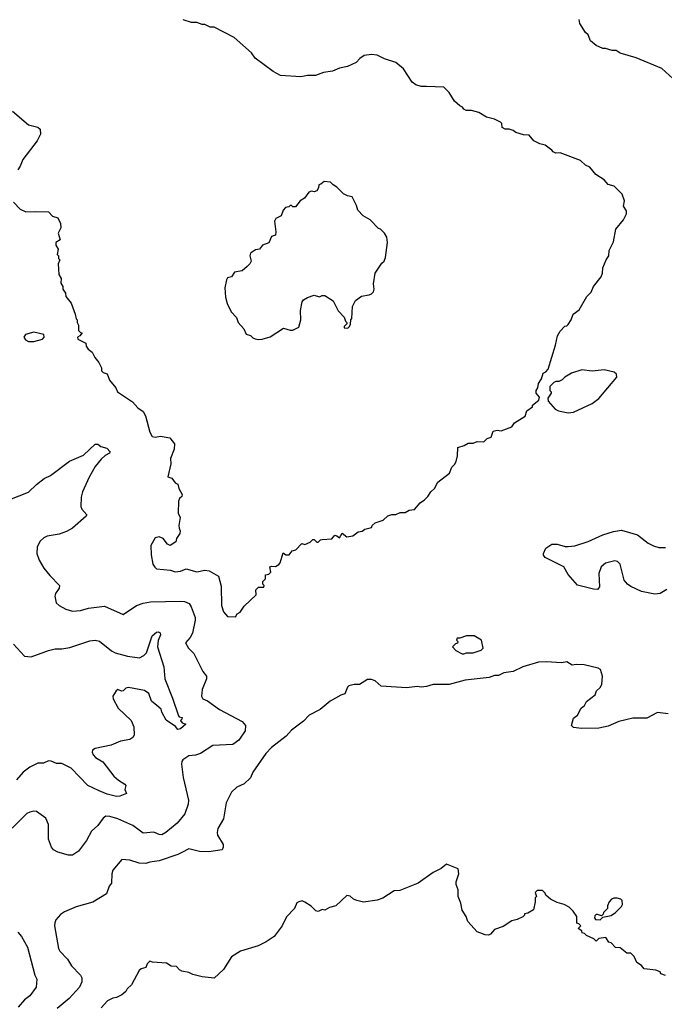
# Model space of a CAD drawing. Extents: x 1678431 to 1860718, y 384618 to 522882.
# Tile 421 of 473: x 1807350 to 1812176, y 480197 to 487573. Entities that reach past the tile are written whole.
import ezdxf

# ---------------------------------------------------------------- set-up
doc = ezdxf.new("R2010")
doc.units = 0

msp = doc.modelspace()

# ---------------------------------------------------------------- linework, layer by layer
at = {"layer": '0CON10XD'}
for points in [[(1811703.3, 485646.7), (1811713.3, 485675), (1811716.7, 485715), (1811740, 485775), (1811760, 485805), (1811762.5, 485845), (1811795, 485910), (1811813.8, 486005), (1811870, 486075), (1811891.7, 486118.3), (1811891.7, 486141.7), (1811870, 486175), (1811877.5, 486215), (1811860, 486265), (1811800, 486325), (1811755, 486337.5), (1811725, 486372.5), (1811663.6, 486413.6), (1811619.3, 486469.3), (1811585, 486482.5), (1811548.3, 486518.3), (1811395, 486576.7), (1811365, 486572.5), (1811345, 486582.5), (1811335, 486596.7), (1811285, 486632.5), (1811245, 486642.5), (1811200, 486665), (1811165, 486707.5), (1811120.7, 486710.7), (1811065, 486727.5), (1811045, 486742.5), (1811015, 486753.3), (1810983.6, 486753.6), (1810962.5, 486765), (1810960, 486795), (1810950, 486805), (1810905, 486827.5), (1810845, 486842.5), (1810787, 486877), (1810733, 486893), (1810693.6, 486893.6), (1810675, 486902.5), (1810665, 486917.5), (1810645, 486927.5), (1810605, 486962.5), (1810565, 487027.5), (1810525, 487067.5), (1810395, 487073.3), (1810355, 487073.3), (1810316.4, 487086.4), (1810287.5, 487105), (1810223.3, 487205), (1810165, 487253.3), (1810080.5, 487280.5), (1810025, 487306.7), (1809985, 487312.5), (1809930, 487305), (1809897, 487283), (1809868.3, 487251.7), (1809805, 487222.5), (1809745, 487210), (1809693, 487187), (1809625, 487178.8), (1809565, 487156.2), (1809505, 487156), (1809455, 487144.2), (1809302.5, 487155), (1809248.8, 487185), (1809113.8, 487285), (1809085, 487326), (1808955, 487438.8), (1808806.4, 487516.4), (1808777, 487517), (1808735, 487537.5), (1808715, 487537.5), (1808675, 487552.5), (1808635, 487553.3), (1808575, 487573.3)], [(1812295, 487083.3), (1812158.3, 487208.3), (1811965, 487286.7), (1811845, 487323.3), (1811815, 487342.5), (1811785, 487342.5), (1811736.4, 487356.4), (1811715, 487356.7), (1811665, 487380), (1811622.5, 487415), (1811605, 487460), (1811587, 487477), (1811543.3, 487545), (1811537.5, 487575)], [(1807297.2, 486887.2), (1807414.6, 486784.6), (1807485, 486769.2), (1807503, 486753), (1807505.8, 486715), (1807481.4, 486665), (1807372.5, 486525), (1807354.3, 486475), (1807335, 486448)], [(1809137, 485177), (1809165, 485180), (1809225, 485196.7), (1809325, 485262.5), (1809375, 485247.5), (1809395, 485247.5), (1809439.3, 485270.7), (1809453.8, 485325), (1809452, 485395), (1809465, 485460), (1809475.5, 485474.5), (1809505, 485492), (1809555, 485508.8), (1809595, 485497.5), (1809615, 485507.5), (1809635, 485507.5), (1809695.9, 485465.9), (1809735, 485392.5), (1809780, 485345), (1809790, 485315), (1809800, 485305), (1809800, 485295), (1809780, 485275), (1809780, 485265), (1809807, 485263), (1809820, 485275), (1809827, 485293), (1809830, 485325), (1809837.5, 485335), (1809842.5, 485425), (1809865, 485470), (1809908.3, 485501.7), (1809967, 485513), (1809985, 485520), (1809997.5, 485535), (1810002.5, 485555), (1809997.5, 485595), (1810010, 485675), (1810060.7, 485749.3), (1810077.5, 485765), (1810089.3, 485790.7), (1810102.5, 485905), (1810097.5, 485945), (1810080, 485975), (1810050, 486005), (1810035, 486010), (1809973, 486073), (1809922.5, 486105), (1809882.5, 486145), (1809871.7, 486181.7), (1809840, 486245), (1809805, 486252.5), (1809775, 486267.5), (1809725, 486317.5), (1809697.5, 486335), (1809677, 486357), (1809628.3, 486361.7), (1809605, 486340), (1809590, 486335), (1809587, 486313), (1809575, 486290), (1809555, 486282.5), (1809535, 486287.5), (1809515, 486280), (1809483, 486237), (1809450, 486215), (1809415, 486170), (1809395, 486170), (1809385, 486180), (1809375, 486180), (1809365, 486170), (1809340, 486165), (1809322.5, 486145), (1809306.4, 486103.6), (1809267, 486083), (1809256.7, 486065), (1809268, 485985), (1809265, 485960), (1809235, 485950), (1809215, 485902.5), (1809167, 485883), (1809146.1, 485853.9), (1809115, 485850), (1809077, 485823), (1809072.5, 485805), (1809082.5, 485765), (1809072.5, 485745), (1809052.5, 485725), (1809015, 485692.5), (1808959.3, 485680.7), (1808935, 485647.5), (1808905, 485640), (1808897.5, 485625), (1808886.2, 485565), (1808891.2, 485495), (1808903, 485447), (1808932.5, 485385), (1808973, 485343), (1808986.7, 485305), (1809028.3, 485258.3), (1809045, 485217.5), (1809077, 485207), (1809095, 485190), (1809113, 485183), (1809137, 485177)], [(1807302.5, 486205), (1807353.9, 486153.9), (1807395, 486132.5), (1807465, 486136.7), (1807565, 486132.5), (1807595, 486102.5), (1807635, 486090), (1807656.4, 486046.4), (1807657.5, 486015), (1807636.7, 485975), (1807652.5, 485925), (1807620, 485905), (1807620, 485885), (1807637.5, 485855), (1807630, 485815), (1807640, 485805), (1807640, 485785), (1807650, 485775), (1807637.5, 485745), (1807642.5, 485665), (1807660, 485635), (1807658.3, 485598.3), (1807672.5, 485575), (1807672.5, 485555), (1807692.5, 485525), (1807695, 485500), (1807735, 485450), (1807766.4, 485366.4), (1807773, 485333), (1807780, 485325), (1807780, 485305), (1807790, 485285), (1807790, 485245), (1807805, 485230), (1807817, 485227), (1807800, 485205), (1807782.5, 485195), (1807785, 485180), (1807845, 485150), (1807848.3, 485128.3), (1807862.5, 485105), (1807893, 485083), (1807913, 485043), (1807942.5, 485005), (1807962.5, 484965), (1807963, 484943), (1807975, 484930), (1808005, 484920), (1808021.7, 484871.7), (1808070, 484815), (1808082.5, 484785), (1808195, 484710), (1808235, 484666.2), (1808275, 484638.8), (1808292, 484605), (1808325, 484482.5), (1808341.7, 484451.7), (1808365, 484446), (1808405, 484454), (1808475, 484441.2), (1808510, 484395), (1808506, 484355), (1808478, 484285), (1808481.2, 484245), (1808458.3, 484148.3), (1808488.3, 484138.3), (1808515, 484102.5), (1808535, 484092.5), (1808542.3, 484062.3), (1808566.7, 484015), (1808565, 484000), (1808547.5, 483985), (1808540, 483965), (1808537, 483877), (1808552.5, 483845), (1808542.5, 483785), (1808543.6, 483763.6), (1808552.5, 483745), (1808550, 483725), (1808523, 483687), (1808518.3, 483661.7), (1808476.4, 483633.6), (1808457.5, 483645), (1808425, 483687.5), (1808395, 483700), (1808365, 483692.5), (1808332.5, 483635), (1808333.8, 483565), (1808347.5, 483495), (1808360.7, 483470.7), (1808375, 483460), (1808478.3, 483448.3), (1808515, 483436.7), (1808555, 483440.8), (1808595, 483458.9), (1808675, 483436.2), (1808735, 483448), (1808767.5, 483445), (1808837.5, 483405), (1808858.3, 483328.3), (1808862, 483185), (1808875, 483137.5), (1808905, 483102.5), (1808965, 483100), (1808977, 483123), (1809000, 483135), (1809030.7, 483179.3), (1809120, 483265), (1809118.3, 483301.7), (1809127, 483313), (1809138.3, 483321.7), (1809178.3, 483321.7), (1809180, 483335), (1809170, 483345), (1809170, 483365), (1809190, 483385), (1809190, 483415), (1809215, 483420), (1809230, 483435), (1809222.5, 483475), (1809235, 483480), (1809265, 483476.7), (1809289.5, 483490.5), (1809300, 483505), (1809321.7, 483578.3), (1809343, 483563), (1809367, 483563), (1809390, 483595), (1809418.3, 483601.7), (1809461.7, 483648.3), (1809485, 483642.5), (1809525, 483660), (1809545, 483680), (1809555, 483680), (1809575, 483660), (1809585, 483660), (1809603, 483677), (1809615, 483680), (1809687, 483683), (1809708.3, 483711.7), (1809725, 483707.5), (1809745, 483692.5), (1809765, 483727.5), (1809798.3, 483698.3), (1809845, 483707.5), (1809885, 483737.5), (1809915, 483742.5), (1809933, 483757), (1809985, 483770), (1809990, 483785), (1810010, 483805), (1810070, 483825), (1810105, 483857.5), (1810135, 483867.5), (1810165, 483867.5), (1810198.3, 483881.7), (1810235, 483882.5), (1810265, 483897.5), (1810306.7, 483903.3), (1810347, 483953), (1810380, 483975), (1810405, 484000), (1810427.5, 484035), (1810455, 484060), (1810480.7, 484109.3), (1810567.5, 484175), (1810585, 484220), (1810605, 484240), (1810617, 484263), (1810627.5, 484305), (1810630.7, 484369.3), (1810677, 484383), (1810708.3, 484401.7), (1810745, 484400), (1810775, 484412.5), (1810825, 484410), (1810850, 484435), (1810880, 484445), (1810895, 484490), (1810925, 484497.5), (1810955, 484492.5), (1811035, 484522.5), (1811055, 484552.5), (1811135, 484602.5), (1811147, 484643), (1811188.3, 484671.7), (1811190, 484685), (1811236.4, 484723.6), (1811242.5, 484745), (1811217.5, 484775), (1811217.5, 484795), (1811230, 484815), (1811233, 484847), (1811257, 484883), (1811270, 484925), (1811290, 484935), (1811307.5, 484955), (1811362.5, 485135), (1811377.5, 485205), (1811395, 485240), (1811431.7, 485278.3), (1811445, 485280), (1811455, 485290), (1811477.5, 485325), (1811493.6, 485366.4), (1811539.3, 485400.7), (1811595, 485500), (1811628.8, 485531.2), (1811646.7, 485575), (1811703.3, 485646.7)], [(1807415, 485162.5), (1807455, 485163.3), (1807520.7, 485179.3), (1807532.5, 485195), (1807530, 485215), (1807455, 485232.5), (1807394.2, 485215.8), (1807380, 485195), (1807392.5, 485175), (1807415, 485162.5)], [(1811455, 484627.5), (1811495, 484633.3), (1811635, 484697.5), (1811685.9, 484734.1), (1811820, 484895), (1811818.3, 484918.3), (1811801.7, 484931.7), (1811725, 484950), (1811635, 484941.2), (1811559.3, 484950.7), (1811480, 484925), (1811430, 484895), (1811410, 484875), (1811387, 484863), (1811365, 484862.5), (1811350, 484855), (1811320, 484825), (1811320, 484795), (1811330, 484785), (1811330, 484775), (1811303, 484737), (1811307.5, 484715), (1811360, 484655), (1811385, 484642.5), (1811455, 484627.5)], [(1807275, 483979.6), (1807415, 484033.5), (1807475, 484090.6), (1807532.9, 484135), (1807580.8, 484159.1), (1807723.3, 484266.7), (1807828.1, 484311.9), (1807915, 484393.3), (1807935, 484392.5), (1807956.2, 484376.2), (1808002.7, 484362.7), (1808027.5, 484335), (1808022.5, 484325), (1807990.6, 484309.4), (1807960, 484280), (1807915.7, 484225), (1807870.6, 484145), (1807820.6, 484035), (1807810.6, 483995), (1807807.1, 483925), (1807815.8, 483905), (1807853.3, 483865), (1807848.8, 483855), (1807745.6, 483764.4), (1807701.2, 483738.8), (1807645, 483719.4), (1807556.6, 483703.4), (1807529.6, 483690.4), (1807503.7, 483666.3), (1807480, 483625), (1807477.5, 483575), (1807494.5, 483524.5), (1807530.8, 483465), (1807575, 483410), (1807646.7, 483335), (1807646.2, 483315), (1807618.8, 483275), (1807614, 483255), (1807624, 483205), (1807644.5, 483184.5), (1807695, 483157.5), (1807745, 483142.5), (1807805, 483147.1), (1807865, 483165.6), (1807985, 483180), (1808125, 483118), (1808225.5, 483184.5), (1808275, 483203.1), (1808329.1, 483210.9), (1808555, 483217.8), (1808584.5, 483214.5), (1808618.7, 483198.7), (1808634.4, 483175), (1808662.7, 483095), (1808663.6, 483075), (1808643.3, 482976.7), (1808625.4, 482944.6), (1808590, 482905), (1808613.8, 482865), (1808652.9, 482825), (1808720.2, 482690.2), (1808748.8, 482655), (1808749.2, 482635), (1808716.7, 482555), (1808710, 482505), (1808722, 482485), (1808755, 482469.4), (1808845, 482404.4), (1809016.2, 482315), (1809040.8, 482285), (1809036.9, 482245), (1808990, 482175), (1808945, 482142.9), (1808795, 482135.8), (1808703, 482077), (1808665, 482062.2), (1808615, 482057.1), (1808572.3, 482027.7), (1808563.8, 482015), (1808562, 481995), (1808574, 481895), (1808614.3, 481725), (1808610.8, 481695), (1808587.5, 481625), (1808529.2, 481555), (1808445, 481484.4), (1808415, 481466.9), (1808395, 481468.6), (1808355, 481487.5), (1808275, 481480), (1808245, 481501.4), (1808195.9, 481535.9), (1808085, 481586.4), (1808025, 481603.5), (1807994.5, 481605.5), (1807975, 481592), (1807935, 481537.5), (1807886.3, 481493.7), (1807850, 481425), (1807790.8, 481345), (1807745.4, 481314.6), (1807715, 481313.6), (1807635, 481336.7), (1807604.2, 481355), (1807586.9, 481375), (1807564.4, 481435), (1807564.4, 481545), (1807545, 481592), (1807475, 481642), (1807455, 481644), (1807425, 481636), (1807403.2, 481626.8), (1807292.7, 481517.3)], [(1812195.8, 483304.2), (1812145, 483274.6), (1812105, 483270), (1812005, 483289.4), (1811926.2, 483326.2), (1811900.6, 483345), (1811875.6, 483375), (1811844.4, 483495), (1811825, 483513.1), (1811805, 483518.9), (1811735, 483502.5), (1811703.3, 483475), (1811685.6, 483425), (1811690.8, 483325), (1811675.7, 483304.3), (1811645, 483305.8), (1811527.2, 483337.2), (1811455, 483418), (1811422.9, 483475), (1811284.5, 483544.5), (1811272.7, 483562.7), (1811272, 483575), (1811290, 483615), (1811335, 483644.2), (1811375, 483644.4), (1811434.1, 483625.9), (1811455.7, 483625.7), (1811505, 483631.5), (1811605.4, 483664.6), (1811715, 483713.1), (1811795, 483737.8), (1811855, 483748.9), (1811974.3, 483714.3), (1812055, 483650.8), (1812095, 483631.4), (1812135, 483620), (1812185, 483618.9)], [(1807304.4, 482894.4), (1807385.9, 482805.9), (1807435, 482799.2), (1807565, 482848.1), (1807615, 482860.8), (1807665, 482859.5), (1807725, 482868.9), (1807875, 482920.8), (1807914.2, 482925.8), (1807947.6, 482917.6), (1808038, 482845), (1808065, 482830), (1808155.9, 482804.1), (1808247.3, 482792.7), (1808280.3, 482809.7), (1808299.4, 482830.6), (1808342.8, 482957.2), (1808375, 482985.6), (1808387.6, 482987.6), (1808400.6, 482980.6), (1808403.1, 482965), (1808387.1, 482922.9), (1808380.9, 482875), (1808429.5, 482725), (1808435.8, 482635), (1808495, 482490), (1808538.3, 482358.3), (1808545, 482350), (1808566.2, 482345), (1808565, 482332.5), (1808553, 482323), (1808566.4, 482306.4), (1808592.5, 482295), (1808555, 482260), (1808535, 482256.7), (1808517.5, 482277.5), (1808447.5, 482325), (1808414, 482385), (1808408.3, 482408.3), (1808377.5, 482435), (1808337.5, 482467.5), (1808316, 482525), (1808285, 482546.7), (1808165, 482569.5), (1808144.2, 482565), (1808125, 482544.3), (1808112.8, 482542.8), (1808085, 482555.7), (1808071.2, 482545), (1808046.7, 482505), (1808050, 482485), (1808086, 482415), (1808185, 482323.3), (1808205.5, 482275.5), (1808206.4, 482213.6), (1808196, 482195), (1808175, 482181.1), (1808105, 482168.9), (1808035, 482138.1), (1807915, 482112), (1807895, 482100), (1807892, 482085), (1807899.2, 482065), (1807917.5, 482045), (1807972.2, 482012.2), (1808055, 481906), (1808088.8, 481875), (1808136.7, 481845), (1808143.3, 481835), (1808137.5, 481805), (1808150, 481775), (1808100, 481755), (1808075.7, 481754.3), (1808005, 481771.2), (1807944, 481795), (1807860.8, 481835), (1807735, 481966.2), (1807665, 482000), (1807625, 482001.2), (1807585, 482018.8), (1807565, 482020), (1807527.1, 482002.9), (1807485, 482004), (1807425, 481974), (1807376.2, 481935), (1807325, 481878)], [(1810663, 482823), (1810675, 482823.3), (1810695, 482830), (1810745, 482830), (1810805, 482850), (1810820, 482865), (1810807.5, 482925), (1810753.6, 482956.4), (1810693.9, 482956.1), (1810645, 482940), (1810625, 482940), (1810620, 482925), (1810630, 482915), (1810628.3, 482901.7), (1810611.7, 482898.3), (1810590, 482875), (1810615, 482847.5), (1810663, 482823)], [(1812205, 482372.5), (1812125, 482382.5), (1812045, 482340), (1811940.7, 482339.3), (1811835, 482316.2), (1811755, 482280), (1811685, 482266.7), (1811555, 482262.5), (1811515, 482267.5), (1811495, 482270), (1811480, 482285), (1811495, 482340), (1811526.4, 482363.6), (1811552.5, 482415), (1811577.5, 482435), (1811593.6, 482466.4), (1811657.5, 482515), (1811667.5, 482545), (1811695, 482570), (1811707, 482593), (1811712.5, 482655), (1811697.5, 482705), (1811680, 482715), (1811575, 482740), (1811515, 482743.3), (1811485, 482737.5), (1811445, 482763.3), (1811405, 482753.8), (1811295, 482763.3), (1811235, 482760), (1811116.1, 482723.9), (1811045, 482690), (1810975, 482680), (1810935, 482661.2), (1810905, 482661.2), (1810865, 482646.2), (1810685, 482626), (1810565, 482593.3), (1810445, 482593.3), (1810395, 482577.5), (1810355, 482573.3), (1810325, 482576.7), (1810245, 482567.5), (1810055, 482580), (1810010.7, 482620.7), (1809985, 482630), (1809955, 482630), (1809895, 482592.5), (1809855, 482592.5), (1809815, 482583.3), (1809805, 482572.5), (1809785, 482522.5), (1809755, 482513.3), (1809715, 482490), (1809675, 482466.7), (1809600, 482405), (1809515.9, 482364.1), (1809475, 482318.8), (1809385, 482250), (1809345, 482206.7), (1809235, 482120.8), (1809192.5, 482075), (1809096.2, 481935), (1809076.8, 481893.2), (1809030.5, 481849.5), (1808975, 481823.8), (1808936.7, 481785), (1808896.2, 481705), (1808875, 481587.5), (1808834.2, 481515), (1808827.5, 481485), (1808830, 481465), (1808872, 481395), (1808874, 481375), (1808865.7, 481354.3), (1808765, 481338.6), (1808695, 481340.6), (1808615, 481362), (1808562.9, 481335)], [(1808562.9, 481335), (1808535, 481318.2), (1808395, 481271.1), (1808325, 481262.2), (1808295, 481251.1), (1808245, 481253.1), (1808175, 481275.7), (1808115, 481282.5), (1808048.3, 481201.7), (1808040, 481175), (1808036.4, 481103.6), (1808019.3, 481080.7), (1808000, 481025), (1807897.6, 480962.4), (1807773, 480927), (1807685, 480890), (1807655, 480868.8), (1807620.9, 480829.1), (1807611.9, 480808.1), (1807611.4, 480785), (1807640.6, 480615), (1807651.4, 480595), (1807707.1, 480535), (1807737.1, 480485), (1807805.8, 480415), (1807815.7, 480395), (1807815.6, 480364.4), (1807797.1, 480325), (1807719.3, 480239.3), (1807630.8, 480165)], [(1812185, 480412.5), (1812150, 480425), (1812145, 480440), (1812111.7, 480451.7), (1812025, 480462.5), (1812006.4, 480486.4), (1811970.7, 480510.7), (1811950, 480555), (1811925, 480580), (1811895, 480580), (1811845, 480620), (1811811.7, 480621.7), (1811778.3, 480658.3), (1811761.7, 480661.7), (1811737, 480697), (1811685, 480690), (1811665, 480670), (1811648.3, 480688.3), (1811593, 480713), (1811578.3, 480728.3), (1811561.7, 480731.7), (1811558.3, 480748.3), (1811530, 480765), (1811550, 480785), (1811535, 480800), (1811520, 480805), (1811520, 480855), (1811493.3, 480895), (1811463.6, 480923.6), (1811425.7, 480945.7), (1811375, 480958.8), (1811323.9, 480983.9), (1811290, 481015), (1811285, 481030), (1811265, 481050), (1811225, 481050), (1811210, 481035), (1811220, 481005), (1811210, 480995), (1811210, 480965), (1811196.4, 480903.6), (1811155, 480880), (1811130, 480875), (1811130, 480865), (1811117, 480853), (1811075, 480832.5), (1811035, 480822.5), (1810969.5, 480780.5), (1810903.9, 480756.1), (1810875, 480722.5), (1810860, 480715), (1810835, 480717.5), (1810775, 480740), (1810706.2, 480816.2), (1810693.3, 480855), (1810662.3, 480902.3), (1810653.8, 480955), (1810632.5, 481005), (1810632.5, 481055), (1810617.5, 481095), (1810617.5, 481115), (1810637.5, 481175), (1810631.7, 481211.7), (1810545, 481246.7), (1810506.1, 481213.9), (1810445, 481183.3), (1810332.5, 481105), (1810195, 481050), (1810154.1, 481045.9), (1810067.9, 480992.1), (1810025, 480977.5), (1809925, 480962.5), (1809873.6, 480973.6), (1809850, 480985), (1809825, 481007.5), (1809798.3, 481011.7), (1809717.5, 480935), (1809668.3, 480921.7), (1809635, 480903.3), (1809615, 480906.7), (1809585, 480892.5), (1809566.4, 480896.4), (1809533, 480933), (1809485, 480962.5), (1809465, 480972.5), (1809440, 480965), (1809425, 480957.5), (1809407.5, 480915), (1809347.7, 480852.3), (1809313.8, 480785), (1809254.2, 480705.8), (1809195, 480665.8), (1809135, 480635.8), (1809004.2, 480595.8), (1808935, 480553.3), (1808875, 480457.5), (1808805, 480393.3), (1808715, 480402), (1808645, 480420.8), (1808615, 480435.8), (1808565, 480444), (1808546.7, 480455), (1808525, 480481.2), (1808485, 480483.3), (1808450, 480505), (1808345, 480512.5), (1808325, 480520), (1808305, 480500), (1808295, 480472.5), (1808258.3, 480461.7), (1808245, 480450), (1808186.1, 480343.9), (1808155, 480312.5), (1808145, 480292.5), (1808115, 480266.7), (1808075, 480248.8), (1808046.1, 480243.9), (1808007.7, 480222.3), (1807959.5, 480170.5)], [(1811695, 480830), (1811715, 480850), (1811777, 480863), (1811810, 480885), (1811855, 480930), (1811862.5, 480945), (1811860, 480975), (1811850, 480985), (1811823, 480993), (1811797, 480993), (1811780, 480985), (1811762.5, 480965), (1811750, 480935), (1811750, 480915), (1811720, 480885), (1811718.3, 480871.7), (1811705, 480860), (1811675, 480870), (1811665, 480870), (1811655, 480860), (1811652.5, 480845), (1811661.7, 480831.7), (1811695, 480830)], [(1807336.3, 480736.3), (1807364.4, 480704.4), (1807409.4, 480625), (1807464, 480415), (1807478, 480385), (1807472.5, 480325), (1807425, 480260.8), (1807385, 480230.8), (1807338, 480175)]]:
    msp.add_lwpolyline(points, dxfattribs=at)

doc.saveas('drawing.dxf')
